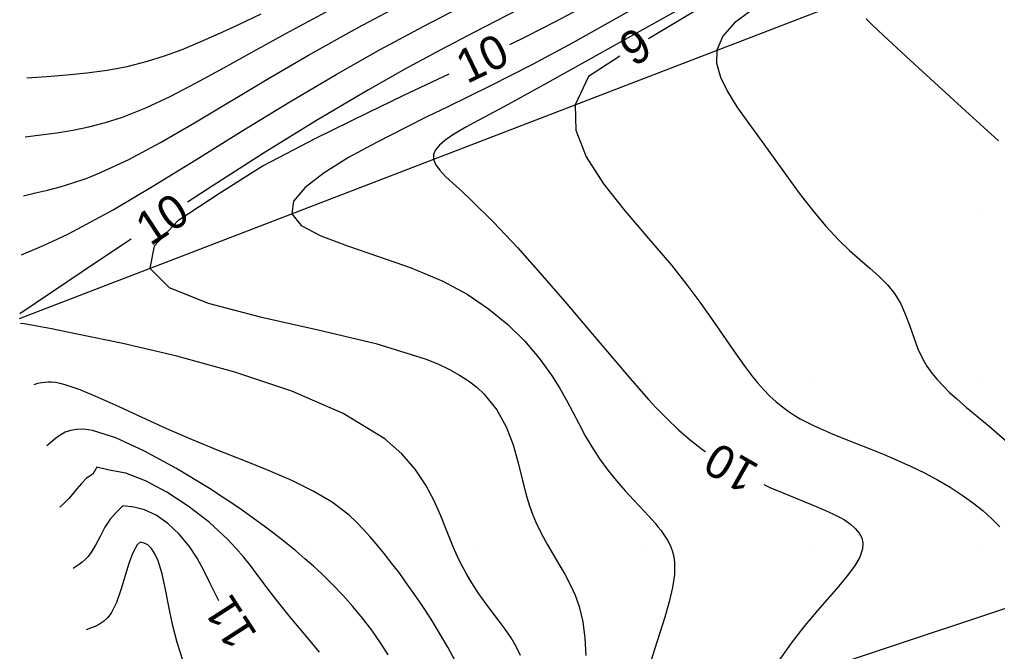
# Model space of a CAD drawing. Extents: x 2602990 to 2605851, y 618069 to 619180.
# Drawn here: x 2603092.8 to 2603151.1, y 618283.7 to 618321.3 of the extents above; entities that cross this region are included whole.
import ezdxf

# ---------------------------------------------------------------- set-up
doc = ezdxf.new("R2010")
doc.units = 0
for name, color, linetype in [('DTM Contours Major', 7, 'Continuous'), ('DTM Contours Major Text', 7, 'Continuous'), ('DTM Contours Minor', 7, 'Continuous'), ('DTM Contours Minor Text', 7, 'Continuous'), ('Exist DTM QL2 LIDAR Elevation Point', 7, 'Continuous'), ('PH Exist DTM Breakline', 7, 'Continuous'), ('PH Exist DTM Obscure Area', 7, 'Continuous')]:
    doc.layers.add(name, color=color, linetype=linetype)

msp = doc.modelspace()

# ---------------------------------------------------------------- linework, layer by layer
at = {"layer": 'DTM Contours Major'}
for points in [[(2603126.824, 618322.301), (2603124.725, 618321.186), (2603123.027, 618320.323), (2603122.002, 618319.818)], [(2603118.399, 618318.082), (2603115.662, 618316.779), (2603113.565, 618315.773), (2603110.451, 618314.243), (2603107.338, 618312.615), (2603104.804, 618311.005), (2603102.254, 618309.342), (2603100.856, 618307.838), (2603100.601, 618306.517), (2603101.75, 618305.38), (2603104.068, 618304.441), (2603107.156, 618303.623), (2603110.614, 618302.846), (2603114.043, 618302.034), (2603117.045, 618301.107), (2603117.773, 618300.809), (2603118.435, 618300.494), (2603119.035, 618300.161), (2603119.574, 618299.81), (2603120.055, 618299.439), (2603120.481, 618299.048), (2603121.252, 618298.1), (2603121.813, 618297.078), (2603122.218, 618296.013), (2603122.52, 618294.938), (2603122.774, 618293.886), (2603123.034, 618292.888), (2603123.199, 618292.369), (2603123.38, 618291.874), (2603123.579, 618291.398), (2603123.793, 618290.938), (2603124.021, 618290.49), (2603124.263, 618290.051), (2603124.604, 618289.472), (2603124.953, 618288.892), (2603125.297, 618288.303), (2603125.62, 618287.696), (2603125.909, 618287.06), (2603126.149, 618286.386), (2603126.367, 618285.471), (2603126.497, 618284.494), (2603126.55, 618283.467)]]:
    msp.add_lwpolyline(points, dxfattribs=at)
at = {"layer": 'DTM Contours Minor'}
for points in [[(2603133.2, 618324.129), (2603128.179, 618321.286), (2603125.739, 618319.931), (2603123.369, 618318.66), (2603122.089, 618318), (2603120.828, 618317.367), (2603118.336, 618316.142), (2603117.091, 618315.532), (2603115.836, 618314.911), (2603114.083, 618314.018), (2603112.418, 618313.108), (2603110.962, 618312.205), (2603109.833, 618311.331), (2603109.151, 618310.51), (2603109.037, 618309.764), (2603109.606, 618309.076), (2603110.766, 618308.453), (2603112.353, 618307.852), (2603114.204, 618307.229), (2603116.155, 618306.541), (2603118.043, 618305.746), (2603119.48, 618304.97), (2603120.764, 618304.106), (2603121.901, 618303.173), (2603122.9, 618302.191), (2603123.766, 618301.177), (2603124.506, 618300.152), (2603124.974, 618299.405), (2603125.394, 618298.668), (2603125.782, 618297.943), (2603126.152, 618297.236), (2603126.52, 618296.552), (2603126.901, 618295.896), (2603127.372, 618295.177), (2603127.869, 618294.5), (2603128.381, 618293.864), (2603128.896, 618293.267), (2603129.402, 618292.709), (2603130.296, 618291.753), (2603130.672, 618291.335), (2603130.847, 618291.13), (2603131.011, 618290.926), (2603131.223, 618290.635), (2603131.411, 618290.338), (2603131.569, 618290.031), (2603131.696, 618289.708), (2603131.787, 618289.366), (2603131.839, 618288.999), (2603131.832, 618288.291), (2603131.717, 618287.505), (2603131.517, 618286.655), (2603131.256, 618285.75), (2603130.955, 618284.803), (2603130.638, 618283.825), (2603130.419, 618283.129)], [(2603123.847, 618322.615), (2603119.921, 618320.587), (2603117.881, 618319.515), (2603115.778, 618318.377), (2603113.602, 618317.153), (2603110.505, 618315.318), (2603107.299, 618313.33), (2603104.03, 618311.235), (2603102.829, 618310.448)], [(2603092.952, 618307.324), (2603094.016, 618307.778), (2603094.561, 618308.019), (2603095.122, 618308.276), (2603095.704, 618308.555), (2603096.314, 618308.861), (2603098.41, 618310.01), (2603100.765, 618311.407), (2603103.323, 618312.981), (2603106.031, 618314.661), (2603108.835, 618316.377), (2603111.678, 618318.06), (2603114.31, 618319.541), (2603116.912, 618320.943), (2603119.466, 618322.275)], [(2603093.061, 618310.838), (2603093.779, 618311.003), (2603094.505, 618311.179), (2603095.244, 618311.376), (2603096.004, 618311.604), (2603096.793, 618311.875), (2603097.616, 618312.198), (2603099.347, 618313.005), (2603101.228, 618314.013), (2603103.248, 618315.179), (2603107.662, 618317.817), (2603110.035, 618319.203), (2603112.95, 618320.831), (2603115.943, 618322.431)], [(2603093.17, 618314.353), (2603094.107, 618314.466), (2603095.05, 618314.592), (2603096.002, 618314.746), (2603096.969, 618314.942), (2603097.954, 618315.194), (2603098.964, 618315.516), (2603100.354, 618316.069), (2603101.812, 618316.754), (2603103.357, 618317.556), (2603105.005, 618318.459), (2603106.775, 618319.447), (2603108.685, 618320.506), (2603111.937, 618322.252)], [(2603132.738, 618322.292), (2603129.739, 618320.623), (2603124.227, 618317.544), (2603121.917, 618316.276), (2603119.879, 618315.178), (2603119.452, 618314.941), (2603119.059, 618314.716), (2603118.57, 618314.417), (2603118.158, 618314.131), (2603117.831, 618313.852), (2603117.602, 618313.576), (2603117.479, 618313.297), (2603117.474, 618313.01), (2603117.6, 618312.693), (2603117.849, 618312.353), (2603118.203, 618311.981), (2603118.646, 618311.567), (2603119.16, 618311.104), (2603119.728, 618310.582), (2603121.048, 618309.273), (2603122.477, 618307.749), (2603123.956, 618306.096), (2603125.427, 618304.399), (2603126.833, 618302.745), (2603129.185, 618299.953), (2603129.837, 618299.201), (2603130.28, 618298.708), (2603130.721, 618298.235), (2603131.389, 618297.554), (2603132.075, 618296.906), (2603132.782, 618296.292), (2603133.514, 618295.715), (2603133.669, 618295.606)], [(2603133.828, 618322.308), (2603130.277, 618320.189)], [(2603093.278, 618317.868), (2603094.468, 618317.943), (2603095.658, 618318.033), (2603096.85, 618318.153), (2603098.045, 618318.319), (2603099.243, 618318.545), (2603100.446, 618318.846), (2603101.47, 618319.169), (2603102.515, 618319.554), (2603103.596, 618319.999), (2603104.729, 618320.503), (2603105.932, 618321.061), (2603107.221, 618321.673)], [(2603136.374, 618321.858), (2603135.4, 618321.129), (2603134.703, 618320.348), (2603134.345, 618319.501), (2603134.335, 618318.728), (2603134.563, 618317.906), (2603134.98, 618317.042), (2603135.538, 618316.142), (2603136.189, 618315.212), (2603136.885, 618314.259), (2603138.469, 618312.069), (2603139.256, 618311.001), (2603140.042, 618309.983), (2603140.826, 618309.039), (2603141.61, 618308.193), (2603142.248, 618307.584), (2603142.872, 618307.035), (2603143.466, 618306.525), (2603144.017, 618306.032), (2603144.511, 618305.535), (2603144.932, 618305.012), (2603145.299, 618304.396), (2603145.593, 618303.742), (2603145.842, 618303.068), (2603146.075, 618302.392), (2603146.321, 618301.732), (2603146.61, 618301.105), (2603146.86, 618300.682), (2603147.146, 618300.279), (2603147.468, 618299.89), (2603147.824, 618299.51), (2603148.212, 618299.132), (2603148.633, 618298.75), (2603149.224, 618298.239), (2603150.564, 618297.111), (2603151.637, 618296.188)], [(2603143.247, 618321.365), (2603143.594, 618321.019), (2603144.247, 618320.406), (2603145.617, 618319.138), (2603147.283, 618317.605), (2603149.15, 618315.898), (2603151.121, 618314.107)], [(2603128.57, 618319.148), (2603126.714, 618317.945), (2603125.909, 618316.256), (2603125.956, 618314.739), (2603126.569, 618313.162), (2603127.596, 618311.548), (2603128.886, 618309.918), (2603130.287, 618308.298), (2603131.649, 618306.708), (2603132.573, 618305.542), (2603133.403, 618304.419), (2603134.153, 618303.35), (2603135.473, 618301.421), (2603136.072, 618300.584), (2603136.435, 618300.111), (2603136.794, 618299.675), (2603137.151, 618299.274), (2603137.512, 618298.906), (2603137.879, 618298.569), (2603138.257, 618298.26), (2603138.599, 618298.011), (2603138.954, 618297.78), (2603139.321, 618297.562), (2603139.702, 618297.357), (2603140.098, 618297.16), (2603140.51, 618296.97), (2603141.214, 618296.666), (2603141.954, 618296.365), (2603143.515, 618295.75), (2603144.318, 618295.426), (2603145.126, 618295.083), (2603145.923, 618294.722), (2603146.711, 618294.336), (2603147.485, 618293.923), (2603148.238, 618293.482), (2603148.964, 618293.01), (2603149.659, 618292.505), (2603150.199, 618292.067), (2603150.716, 618291.605), (2603151.21, 618291.119)], [(2603099.488, 618308.247), (2603097.485, 618306.915), (2603092.844, 618303.809)], [(2603122.659, 618283.461), (2603122.401, 618284), (2603122.097, 618284.519), (2603121.757, 618285.022), (2603121.395, 618285.513), (2603120.658, 618286.48), (2603120.395, 618286.839), (2603120.141, 618287.201), (2603119.896, 618287.567), (2603119.662, 618287.942), (2603119.437, 618288.326), (2603119.223, 618288.721), (2603119.054, 618289.057), (2603118.89, 618289.403), (2603118.73, 618289.762), (2603118.571, 618290.133), (2603118.251, 618290.921), (2603117.909, 618291.776), (2603117.513, 618292.68), (2603117.022, 618293.612), (2603116.398, 618294.55), (2603115.602, 618295.475), (2603114.593, 618296.365), (2603112.112, 618297.878), (2603109.039, 618299.2), (2603105.644, 618300.333), (2603102.201, 618301.278), (2603098.983, 618302.035), (2603096.261, 618302.605), (2603094.728, 618302.905), (2603093.105, 618303.202), (2603092.897, 618303.239)], [(2603118.789, 618283.101), (2603118.334, 618283.951), (2603117.847, 618284.793), (2603117.336, 618285.621), (2603116.809, 618286.431), (2603116.368, 618287.083), (2603115.921, 618287.719), (2603115.468, 618288.34), (2603115.009, 618288.947), (2603114.543, 618289.538), (2603114.07, 618290.114), (2603113.693, 618290.554), (2603113.303, 618290.985), (2603112.891, 618291.404), (2603112.45, 618291.811), (2603111.97, 618292.204), (2603111.442, 618292.583), (2603110.325, 618293.248), (2603109.052, 618293.875), (2603107.661, 618294.478), (2603106.188, 618295.074), (2603104.668, 618295.677), (2603103.139, 618296.303), (2603101.609, 618296.969), (2603100.141, 618297.638), (2603098.768, 618298.271), (2603097.524, 618298.832), (2603096.443, 618299.283), (2603095.557, 618299.587), (2603095.247, 618299.664), (2603094.974, 618299.712), (2603094.734, 618299.736), (2603094.523, 618299.74), (2603094.335, 618299.728), (2603094.168, 618299.706), (2603093.911, 618299.652), (2603093.677, 618299.589)], [(2603114.778, 618283.504), (2603114.331, 618284.214), (2603113.809, 618284.97), (2603113.26, 618285.691), (2603112.688, 618286.382), (2603112.091, 618287.047), (2603111.471, 618287.69), (2603110.828, 618288.317), (2603110.337, 618288.772), (2603109.825, 618289.228), (2603109.283, 618289.693), (2603108.768, 618290.117), (2603108.216, 618290.555), (2603107.62, 618291.011), (2603105.942, 618292.214), (2603104.076, 618293.446), (2603102.144, 618294.617), (2603100.271, 618295.637), (2603098.576, 618296.415), (2603097.184, 618296.86), (2603096.664, 618296.933), (2603096.226, 618296.929), (2603095.859, 618296.863), (2603095.553, 618296.752), (2603095.294, 618296.611), (2603095.072, 618296.458), (2603094.849, 618296.282), (2603094.552, 618296.024), (2603094.457, 618295.938)], [(2603110.695, 618283.669), (2603110.048, 618284.448), (2603109.284, 618285.357), (2603108.894, 618285.828), (2603108.5, 618286.314), (2603108.101, 618286.816), (2603107.699, 618287.338), (2603106.97, 618288.314), (2603106.582, 618288.82), (2603106.168, 618289.335), (2603105.719, 618289.854), (2603105.226, 618290.375), (2603104.117, 618291.394), (2603102.881, 618292.353), (2603101.594, 618293.197), (2603100.33, 618293.872), (2603099.164, 618294.324), (2603098.17, 618294.497), (2603097.43, 618294.667), (2603097.192, 618294.269), (2603096.825, 618294.015), (2603096.517, 618293.712), (2603096.251, 618293.391), (2603096.01, 618293.086), (2603095.877, 618292.929), (2603095.746, 618292.785), (2603095.49, 618292.525), (2603095.237, 618292.287)], [(2603137.142, 618293.639), (2603137.513, 618293.473), (2603138.33, 618293.13), (2603140.273, 618292.343), (2603140.649, 618292.183), (2603141.007, 618292.024), (2603141.343, 618291.863), (2603141.656, 618291.699), (2603141.945, 618291.531), (2603142.3, 618291.288), (2603142.596, 618291.031), (2603142.825, 618290.756), (2603142.979, 618290.463), (2603143.05, 618290.147), (2603143.03, 618289.807), (2603142.859, 618289.32), (2603142.545, 618288.787), (2603142.112, 618288.205), (2603141.586, 618287.575), (2603140.358, 618286.164), (2603139.594, 618285.247), (2603138.834, 618284.27), (2603138.105, 618283.242)], [(2603104.69, 618286.727), (2603104.575, 618286.955), (2603104.193, 618287.746), (2603103.808, 618288.518), (2603103.401, 618289.257), (2603102.95, 618289.947), (2603102.337, 618290.69), (2603101.666, 618291.319), (2603100.97, 618291.812), (2603100.282, 618292.145), (2603099.634, 618292.295), (2603098.978, 618292.369), (2603098.61, 618291.99), (2603098.234, 618291.59), (2603097.914, 618291.094), (2603097.63, 618290.555), (2603097.361, 618290.029), (2603097.088, 618289.569), (2603096.922, 618289.353), (2603096.749, 618289.169), (2603096.571, 618289.013), (2603096.389, 618288.876), (2603096.204, 618288.753), (2603096.017, 618288.637)], [(2603102.539, 618283.238), (2603102.212, 618284.241), (2603101.949, 618285.304), (2603101.728, 618286.375), (2603101.525, 618287.4), (2603101.316, 618288.326), (2603101.08, 618289.101), (2603100.892, 618289.519), (2603100.687, 618289.836), (2603100.473, 618290.048), (2603100.257, 618290.149), (2603100.02, 618290.209), (2603099.828, 618290.05), (2603099.582, 618289.572), (2603099.343, 618288.934), (2603098.872, 618287.37), (2603098.602, 618286.613), (2603098.282, 618285.986), (2603098.07, 618285.711), (2603097.838, 618285.495), (2603097.591, 618285.326), (2603097.333, 618285.193), (2603097.067, 618285.084), (2603096.798, 618284.986)]]:
    msp.add_lwpolyline(points, dxfattribs=at)
at = {"layer": 'Exist DTM QL2 LIDAR Elevation Point'}
for p, q in [((2603150, 618310), (2603150, 618310)), ((2603120, 618300), (2603120, 618300)), ((2603130, 618300), (2603130, 618300)), ((2603140, 618300), (2603140, 618300)), ((2603150, 618300), (2603150, 618300)), ((2603100, 618290), (2603100, 618290)), ((2603110, 618290), (2603110, 618290)), ((2603120, 618290), (2603120, 618290)), ((2603130, 618290), (2603130, 618290)), ((2603140, 618290), (2603140, 618290)), ((2603150, 618290), (2603150, 618290))]:
    msp.add_line(p, q, dxfattribs=at)
at = {"layer": 'PH Exist DTM Breakline'}
msp.add_lwpolyline([(2603092.835, 618303.529), (2603143.366, 618322.973), (2603180.099, 618336.092), (2603204.098, 618342.063)], dxfattribs=at)
at = {"layer": 'PH Exist DTM Obscure Area'}
msp.add_lwpolyline([(2603301.286, 618333.579), (2603234.869, 618315.243), (2603198.873, 618301.136), (2603152.972, 618286.732), (2603122.123, 618276.477)], dxfattribs=at)

# ---------------------------------------------------------------- texts
at = {"layer": 'DTM Contours Major Text'}
msp.add_text('10', height=2, rotation=25.73013, dxfattribs=at).set_placement((2603119.467, 618317.48))
at = {"layer": 'DTM Contours Minor Text'}
for s, rotation, p in [('9', 31.39354, (2603129.381, 618318.483)), ('10', 33.38172, (2603100.621, 618307.802)), ('10', 150.48084, (2603136.975, 618294.757)), ('11', 122.89573, (2603107.033, 618284.723))]:
    msp.add_text(s, height=2, rotation=rotation, dxfattribs=at).set_placement(p)

doc.saveas('drawing.dxf')
